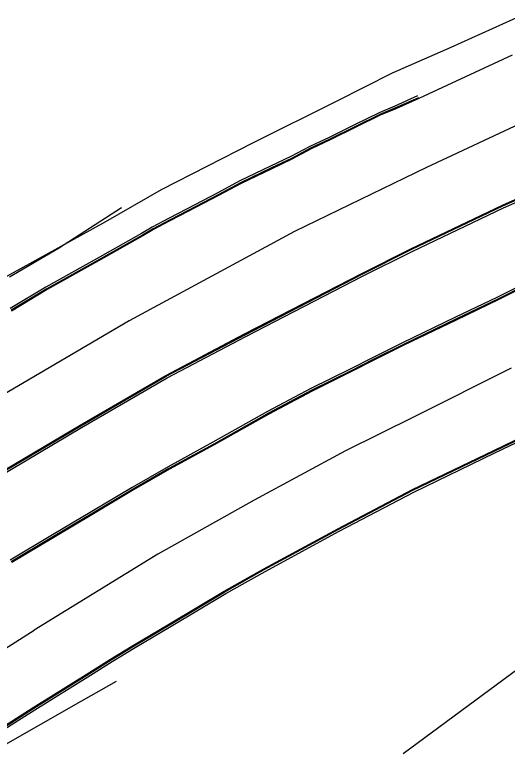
# Model space of a CAD drawing. Extents: x 368532 to 392481, y 10654822 to 10676899.
# Drawn here: x 390903.8 to 390992.3, y 10659117.4 to 10659249.4 of the extents above; entities that cross this region are included whole.
import ezdxf

# ---------------------------------------------------------------- set-up
doc = ezdxf.new("R2010")
doc.units = 0
for name, color, linetype in [('p_dtm sidewalk', 7, 'Continuous'), ('p_road - paved curb', 7, 'Continuous'), ('p_road dirt road', 7, 'Continuous'), ('p_road guard rails', 7, 'Continuous'), ('p_road paint stripe', 7, 'Continuous')]:
    doc.layers.add(name, color=color, linetype=linetype)

msp = doc.modelspace()

# ---------------------------------------------------------------- linework, layer by layer
at = {"layer": 'p_dtm sidewalk'}
for p, q in [((390995.15, 10659249.38), (390982.15, 10659243.45)), ((390982.15, 10659243.45), (390971.59, 10659238.87)), ((390971.59, 10659238.87), (390961.66, 10659233.85)), ((390961.66, 10659233.85), (390946.51, 10659226.3)), ((390946.51, 10659226.3), (390930.09, 10659217.87)), ((390930.09, 10659217.87), (390920.13, 10659212.12)), ((390920.13, 10659212.12), (390897.73, 10659199.81))]:
    msp.add_line(p, q, dxfattribs=at)
at = {"layer": 'p_road - paved curb'}
for p, q in [((390993.15, 10659242.13), (390976.38, 10659234.31)), ((390976.18, 10659234.77), (390972.07, 10659232.93)), ((390976.32, 10659234.45), (390972.21, 10659232.61)), ((390976.38, 10659234.31), (390972.27, 10659232.47)), ((390972.07, 10659232.93), (390969.26, 10659231.75)), ((390972.21, 10659232.61), (390969.41, 10659231.43)), ((390972.27, 10659232.47), (390969.47, 10659231.29)), ((390969.26, 10659231.75), (390964.85, 10659229.61)), ((390969.41, 10659231.43), (390965, 10659229.29)), ((390969.47, 10659231.29), (390965.07, 10659229.16)), ((390964.85, 10659229.61), (390960.27, 10659227.31)), ((390965, 10659229.29), (390960.42, 10659226.99)), ((390965.07, 10659229.16), (390960.49, 10659226.86)), ((390960.27, 10659227.31), (390956.81, 10659225.69)), ((390960.42, 10659226.99), (390956.96, 10659225.37)), ((390960.49, 10659226.86), (390957.03, 10659225.24)), ((390956.81, 10659225.69), (390953.38, 10659223.88)), ((390956.96, 10659225.37), (390953.53, 10659223.56)), ((390957.03, 10659225.24), (390953.6, 10659223.43)), ((390953.38, 10659223.88), (390949.75, 10659222.15)), ((390953.53, 10659223.56), (390949.91, 10659221.84)), ((390953.6, 10659223.43), (390949.97, 10659221.7)), ((390949.75, 10659222.15), (390944.23, 10659219.49)), ((390949.91, 10659221.84), (390944.39, 10659219.17)), ((390949.97, 10659221.7), (390944.46, 10659219.04)), ((390944.23, 10659219.49), (390940.17, 10659217.3)), ((390944.39, 10659219.17), (390940.33, 10659216.99)), ((390944.46, 10659219.04), (390940.4, 10659216.86)), ((390991.39, 10659215.14), (390998.25, 10659218.17)), ((390991.45, 10659215), (390998.31, 10659218.03)), ((390991.6, 10659214.69), (390998.45, 10659217.71)), ((390940.17, 10659217.3), (390934.79, 10659214.5)), ((390940.33, 10659216.99), (390934.95, 10659214.19)), ((390940.4, 10659216.86), (390935.02, 10659214.06)), ((390974.96, 10659207.29), (390991.39, 10659215.14)), ((390975.03, 10659207.16), (390991.45, 10659215)), ((390934.79, 10659214.5), (390931.44, 10659212.74)), ((390934.95, 10659214.19), (390931.6, 10659212.43)), ((390935.02, 10659214.06), (390931.67, 10659212.3)), ((390975.18, 10659206.84), (390991.6, 10659214.69)), ((390931.44, 10659212.74), (390928.49, 10659211.22)), ((390931.6, 10659212.43), (390928.67, 10659210.91)), ((390928.49, 10659211.22), (390926.57, 10659210.04)), ((390931.67, 10659212.3), (390928.74, 10659210.78)), ((390926.57, 10659210.04), (390918.61, 10659205.57)), ((390926.74, 10659209.74), (390918.78, 10659205.26)), ((390928.67, 10659210.91), (390926.74, 10659209.74)), ((390928.74, 10659210.78), (390926.82, 10659209.61)), ((390926.82, 10659209.61), (390918.85, 10659205.13)), ((390966.04, 10659202.82), (390974.96, 10659207.29)), ((390966.11, 10659202.69), (390975.03, 10659207.16)), ((390966.27, 10659202.37), (390975.18, 10659206.84)), ((390918.61, 10659205.57), (390909.41, 10659200.41)), ((390918.78, 10659205.26), (390909.58, 10659200.11)), ((390918.85, 10659205.13), (390909.66, 10659199.98)), ((390945.11, 10659192), (390966.04, 10659202.82)), ((390945.18, 10659191.87), (390966.11, 10659202.69)), ((390945.34, 10659191.56), (390966.27, 10659202.37)), ((390997, 10659201.9), (390990.54, 10659198.62)), ((390997.15, 10659201.59), (390990.69, 10659198.3)), ((390997.21, 10659201.45), (390990.76, 10659198.17)), ((390909.41, 10659200.41), (390902.99, 10659196.55)), ((390909.58, 10659200.11), (390903.16, 10659196.25)), ((390909.66, 10659199.98), (390903.24, 10659196.12)), ((390990.54, 10659198.62), (390982.86, 10659194.94)), ((390990.69, 10659198.3), (390983.02, 10659194.63)), ((390990.76, 10659198.17), (390983.08, 10659194.49)), ((390982.86, 10659194.94), (390973.48, 10659190.43)), ((390983.02, 10659194.63), (390973.63, 10659190.11)), ((390983.08, 10659194.49), (390973.7, 10659189.98)), ((390930.93, 10659184.55), (390945.11, 10659192)), ((390931, 10659184.42), (390945.18, 10659191.87)), ((390931.17, 10659184.11), (390945.34, 10659191.56)), ((390973.48, 10659190.43), (390968.07, 10659187.73)), ((390973.63, 10659190.11), (390968.22, 10659187.41)), ((390973.7, 10659189.98), (390968.29, 10659187.28)), ((390968.07, 10659187.73), (390964.06, 10659185.7)), ((390968.22, 10659187.41), (390964.21, 10659185.38)), ((390968.29, 10659187.28), (390964.28, 10659185.25)), ((390964.06, 10659185.7), (390957.01, 10659182.18)), ((390964.21, 10659185.38), (390957.17, 10659181.87)), ((390964.28, 10659185.25), (390957.24, 10659181.74)), ((390915.58, 10659175.6), (390930.93, 10659184.55)), ((390915.66, 10659175.47), (390931, 10659184.42)), ((390915.83, 10659175.17), (390931.17, 10659184.11)), ((390957.01, 10659182.18), (390949.2, 10659178.05)), ((390957.17, 10659181.87), (390949.37, 10659177.74)), ((390957.24, 10659181.74), (390949.44, 10659177.61)), ((390949.2, 10659178.05), (390939.4, 10659172.53)), ((390949.37, 10659177.74), (390939.57, 10659172.22)), ((390949.44, 10659177.61), (390939.64, 10659172.09)), ((390989.84, 10659171.06), (391002.07, 10659176.98)), ((390989.91, 10659170.92), (391002.13, 10659176.84)), ((390900.4, 10659166.63), (390915.58, 10659175.6)), ((390900.48, 10659166.5), (390915.66, 10659175.47)), ((390990.06, 10659170.61), (391002.28, 10659176.53)), ((390900.66, 10659166.2), (390915.83, 10659175.17)), ((390939.4, 10659172.53), (390931.35, 10659168.11)), ((390939.57, 10659172.22), (390931.52, 10659167.8)), ((390939.64, 10659172.09), (390931.59, 10659167.67)), ((390975.25, 10659164.03), (390989.84, 10659171.06)), ((390975.32, 10659163.9), (390989.91, 10659170.92)), ((390975.47, 10659163.58), (390990.06, 10659170.61)), ((390931.35, 10659168.11), (390924.89, 10659164.42)), ((390931.52, 10659167.8), (390925.06, 10659164.12)), ((390931.59, 10659167.67), (390925.14, 10659163.99)), ((390924.89, 10659164.42), (390917.68, 10659160.1)), ((390925.06, 10659164.12), (390917.86, 10659159.8)), ((390925.14, 10659163.99), (390917.94, 10659159.67)), ((390961.82, 10659156.98), (390975.25, 10659164.03)), ((390961.89, 10659156.85), (390975.32, 10659163.9)), ((390962.06, 10659156.54), (390975.47, 10659163.58)), ((390917.68, 10659160.1), (390910.58, 10659155.87)), ((390917.86, 10659159.8), (390910.76, 10659155.57)), ((390917.94, 10659159.67), (390910.84, 10659155.44)), ((390948.55, 10659149.77), (390961.82, 10659156.98)), ((390910.58, 10659155.87), (390903, 10659151.34)), ((390910.76, 10659155.57), (390903.19, 10659151.05)), ((390948.62, 10659149.64), (390961.89, 10659156.85)), ((390948.79, 10659149.33), (390962.06, 10659156.54)), ((390910.84, 10659155.44), (390903.27, 10659150.92)), ((390941.45, 10659145.76), (390948.55, 10659149.77)), ((390941.53, 10659145.63), (390948.62, 10659149.64)), ((390941.7, 10659145.33), (390948.79, 10659149.33)), ((390931.63, 10659139.93), (390941.45, 10659145.76)), ((390931.71, 10659139.8), (390941.53, 10659145.63)), ((390931.89, 10659139.5), (390941.7, 10659145.33)), ((390924.86, 10659135.9), (390931.63, 10659139.93)), ((390924.94, 10659135.77), (390931.71, 10659139.8)), ((390925.12, 10659135.47), (390931.89, 10659139.5)), ((390921.04, 10659133.55), (390924.86, 10659135.9)), ((390921.12, 10659133.42), (390924.94, 10659135.77)), ((390921.3, 10659133.13), (390925.12, 10659135.47)), ((390917.15, 10659131.12), (390921.04, 10659133.55)), ((390917.23, 10659130.99), (390921.12, 10659133.42)), ((390917.42, 10659130.7), (390921.3, 10659133.13)), ((390907.14, 10659124.85), (390917.15, 10659131.12)), ((390907.22, 10659124.72), (390917.23, 10659130.99)), ((390907.41, 10659124.43), (390917.42, 10659130.7)), ((390901.09, 10659121.01), (390907.14, 10659124.85)), ((390901.17, 10659120.88), (390907.22, 10659124.72)), ((390901.36, 10659120.59), (390907.41, 10659124.43))]:
    msp.add_line(p, q, dxfattribs=at)
at = {"layer": 'p_road dirt road'}
msp.add_line((390973.59, 10659116.6), (390994.19, 10659131.83), dxfattribs=at)
at = {"layer": 'p_road guard rails'}
for p, q in [((390922.98, 10659214.65), (390911.66, 10659207.35)), ((390911.66, 10659207.35), (390902.88, 10659202.2)), ((390914.39, 10659125.23), (390922.09, 10659129.6)), ((390901.91, 10659118.11), (390914.39, 10659125.23))]:
    msp.add_line(p, q, dxfattribs=at)
at = {"layer": 'p_road paint stripe'}
for p, q in [((390997.48, 10659231.15), (390977.75, 10659221.92)), ((390977.75, 10659221.92), (390954.06, 10659210.44)), ((390954.06, 10659210.44), (390924.36, 10659194.34)), ((390924.36, 10659194.34), (390889.97, 10659174.13)), ((390993, 10659185.83), (390975.7, 10659177.18)), ((390975.7, 10659177.18), (390963.23, 10659171)), ((390963.23, 10659171), (390946.79, 10659162.13)), ((390946.79, 10659162.13), (390929.49, 10659152.45)), ((390929.49, 10659152.45), (390907.29, 10659138.78)), ((390891.47, 10659128.66), (390907.29, 10659138.78))]:
    msp.add_line(p, q, dxfattribs=at)

doc.saveas('drawing.dxf')
